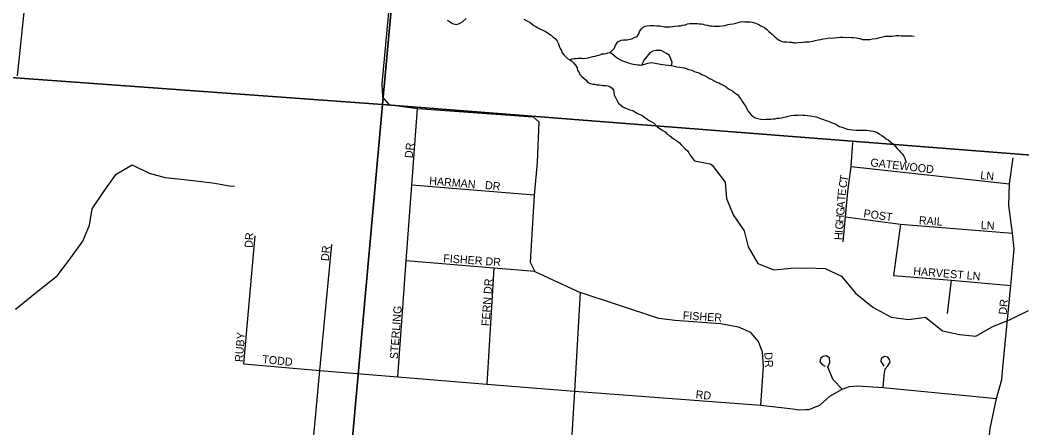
# Model space of a CAD drawing. Extents: x 1310247 to 1664935, y 284496 to 704931.
# Drawn here: x 1459119 to 1465376, y 549697 to 552242 of the extents above; entities that cross this region are included whole.
import ezdxf

# ---------------------------------------------------------------- set-up
doc = ezdxf.new("R2010")
doc.units = 0
for name, color, linetype in [('GM_P_State_Location', 7, 'Continuous'), ('GM_X_County', 7, 'Continuous'), ('GM_X_County_Road_Text', 7, 'Continuous'), ('GM_X_Major_Lake_Text', 7, 'Continuous'), ('GM_X_Minor_River_Text', 7, 'Continuous'), ('GM_X_State_Location', 7, 'Continuous')]:
    doc.layers.add(name, color=color, linetype=linetype)

msp = doc.modelspace()

# ---------------------------------------------------------------- linework, layer by layer
at = {"layer": 'GM_X_County'}
for points in [[(1456353.2, 557504), (1461881.3, 557141.1), (1461382.4, 551715.7), (1455909.1, 552113.5)], [(1461881.3, 557141.1), (1467425.8, 556605.9), (1467215, 553974.4), (1466929.1, 551282.5), (1461382.4, 551715.7)], [(1455909.1, 552113.5), (1461382.4, 551715.7), (1460895.5, 546311.1), (1455428.9, 546751.1)], [(1466929.1, 551282.5), (1466381.8, 545866.6), (1460895.5, 546311.1), (1461382.4, 551715.7)]]:
    msp.add_lwpolyline(points, close=True, dxfattribs=at)
at = {"layer": 'GM_X_County_Road_Text'}
msp.add_lwpolyline([(1461858.8, 557003.3), (1461378.4, 551845.3), (1461382.3, 551761.3), (1461421.7, 551715.4), (1461601.4, 551690.5), (1462324.3, 551638), (1462359.7, 551607.8), (1462347.9, 551353.3), (1462330.9, 551148.6), (1462305.9, 550731.4), (1462333.5, 550673.7), (1462418.8, 550633), (1462616.3, 550542), (1462581.3, 549926.3), (1462551.3, 549416.9), (1462524.7, 548887.2)], dxfattribs=at)
at = {"layer": 'GM_X_Major_Lake_Text'}
msp.add_lwpolyline([(1456669, 554814.3), (1459378.2, 554529.5), (1459101, 551894.5)], dxfattribs=at)
at = {"layer": 'GM_X_Minor_River_Text'}
for points in [[(1461786.8, 552242.4), (1461804.6, 552232), (1461820.4, 552221.6), (1461834.4, 552217.3), (1461846.3, 552215), (1461858.4, 552218.8), (1461870.6, 552224.5), (1461884.8, 552234.2), (1461905.2, 552251.9)], [(1462265.6, 552248), (1462283.4, 552237.6), (1462303.2, 552229.2), (1462315, 552218.9), (1462328.8, 552208.6), (1462340.7, 552202.3), (1462352.5, 552194), (1462370.4, 552185.6), (1462388.2, 552177.2)], [(1462388.2, 552177.2), (1462404.1, 552168.8), (1462419.8, 552158.4), (1462435.6, 552148.1), (1462449.4, 552135.7), (1462461.2, 552127.4), (1462472.9, 552111.1), (1462482.6, 552094.9), (1462486.2, 552078.8), (1462491.9, 552064.6), (1462499.7, 552052.4), (1462505.4, 552038.2), (1462515.1, 552026), (1462526.8, 552013.7), (1462538.6, 552003.4), (1462552.4, 551993.1), (1462564.3, 551984.8), (1462576.1, 551974.5), (1462587.8, 551960.2), (1462597.4, 551944), (1462601.1, 551927.8), (1462610.8, 551915.6), (1462614.6, 551903.5), (1462628.3, 551891.1), (1462640.1, 551878.8), (1462653.8, 551866.5), (1462665.5, 551852.2), (1462681.4, 551845.8), (1462695.3, 551841.5), (1462707.3, 551841.3), (1462721.3, 551839), (1462735.3, 551838.7), (1462747.3, 551836.4), (1462759.2, 551834.1), (1462775.3, 551833.8), (1462789.2, 551831.5), (1462803.2, 551827.2), (1462816.9, 551816.8), (1462824.7, 551804.6), (1462826.4, 551792.6), (1462830.1, 551776.4), (1462835.8, 551762.3), (1462841.5, 551750.1), (1462847.3, 551737.9), (1462857, 551723.7), (1462870.7, 551711.4), (1462884.5, 551701), (1462900.4, 551692.7), (1462916.2, 551686.3), (1462928.2, 551682), (1462946.1, 551677.6), (1462957.9, 551669.3), (1462969.8, 551663.1), (1462983.6, 551654.8), (1462995.6, 551650.5), (1463009.4, 551644.2), (1463021.2, 551633.9), (1463033.1, 551625.6), (1463044.9, 551617.3), (1463060.7, 551608.9), (1463074.6, 551600.6), (1463086.4, 551590.3), (1463098.1, 551578), (1463109.9, 551567.8), (1463121.8, 551561.5), (1463133.6, 551553.2), (1463147.5, 551544.9), (1463161.2, 551530.5), (1463175, 551522.2), (1463186.8, 551511.9), (1463200.6, 551501.6), (1463214.4, 551493.3), (1463226.3, 551485), (1463238.1, 551476.7), (1463247.8, 551464.5), (1463259.5, 551450.2), (1463273.3, 551437.8), (1463287.1, 551425.5), (1463296.8, 551413.3), (1463302.5, 551401.1), (1463312.3, 551388.9), (1463320, 551376.7), (1463331.8, 551364.4), (1463430, 551344.1), (1463440.5, 551336.3)], [(1462803.8, 552039.8), (1462832.4, 552067.2), (1462836.7, 552081.2), (1462845, 552095), (1462853.3, 552106.9), (1462873.5, 552116.5), (1462887.6, 552118.2), (1462899.6, 552117.9), (1462911.7, 552119.7), (1462927.8, 552123.3), (1462939.8, 552125.1), (1462954, 552132.8), (1462972.2, 552140.4), (1462982.6, 552156.2), (1462986.9, 552170.2), (1462997.2, 552186), (1463011.5, 552197.7), (1463023.6, 552203.5), (1463035.7, 552207.2), (1463051.8, 552208.9), (1463065.8, 552208.6), (1463077.8, 552208.3), (1463095.8, 552205.9), (1463113.8, 552205.5), (1463125.8, 552203.3), (1463143.7, 552200.9), (1463161.7, 552200.5), (1463179.8, 552200.1), (1463195.8, 552201.8), (1463207.9, 552203.5), (1463230, 552207), (1463244, 552206.7), (1463256.1, 552210.5), (1463272.2, 552212.1), (1463288.3, 552217.8), (1463302.4, 552221.5), (1463316.4, 552221.2), (1463328.4, 552220.9), (1463348.4, 552220.5), (1463360.4, 552218.2), (1463372.4, 552218), (1463384.4, 552215.7), (1463396.3, 552213.5), (1463412.3, 552211.1), (1463424.2, 552206.8), (1463438.2, 552206.5), (1463452.2, 552204.2), (1463472.2, 552203.8), (1463488.2, 552203.4), (1463504.3, 552207.1), (1463520.4, 552208.8), (1463540.6, 552214.3), (1463554.6, 552216), (1463572.7, 552219.7), (1463588.8, 552223.3), (1463602.9, 552227), (1463619, 552230.7), (1463633.1, 552232.4), (1463645.1, 552232.1), (1463657.1, 552231.9), (1463679.1, 552231.4), (1463691.1, 552229.1), (1463713, 552222.6), (1463732.8, 552214.2), (1463744.6, 552205.9), (1463768.4, 552195.3), (1463780.2, 552185.1), (1463795.9, 552170.7), (1463815.6, 552154.2), (1463831.3, 552139.8), (1463845.1, 552127.5), (1463858.9, 552117.2), (1463872.7, 552110.8), (1463888.7, 552106.5), (1463908.7, 552106.1), (1463924.7, 552103.7), (1463938.7, 552103.4), (1463950.6, 552101.1), (1463964.6, 552100.8), (1463978.7, 552102.5), (1464008.8, 552103.9), (1464020.8, 552105.6), (1464034.9, 552107.3), (1464046.9, 552107.1), (1464071, 552110.5), (1464085.1, 552114.2), (1464103.2, 552117.9), (1464119.3, 552121.5), (1464135.4, 552125.2), (1464153.5, 552126.8), (1464171.6, 552130.4), (1464189.6, 552130), (1464205.6, 552131.7), (1464223.7, 552133.3), (1464239.8, 552135), (1464257.8, 552134.6), (1464275.8, 552134.2), (1464293.8, 552135.8), (1464311.8, 552133.4), (1464323.8, 552133.2), (1464341.8, 552130.8)], [(1464341.8, 552130.8), (1464363.7, 552126.3), (1464379.7, 552121.9), (1464391.7, 552121.6), (1464409.7, 552121.2), (1464425.7, 552120.9), (1464443.8, 552124.5), (1464467.9, 552128), (1464488, 552133.6), (1464506.2, 552137.2), (1464522.3, 552140.9), (1464536.3, 552142.6), (1464548.3, 552142.3), (1464564.3, 552142), (1464578.4, 552143.7), (1464590.4, 552145.4), (1464606.5, 552145.1), (1464620.5, 552144.8), (1464634.5, 552144.4), (1464648.5, 552144.2), (1464662.5, 552143.8), (1464676.5, 552143.5), (1464688.5, 552143.3), (1464702.5, 552141)], [(1463152.1, 552036.2), (1463122.6, 552053.2), (1463090.5, 552052.2), (1463070.3, 552048.9), (1463051.9, 552037.4), (1463035.2, 552017.9), (1463016.4, 551994.5), (1462999.4, 551961.5)], [(1462552.4, 551993.1), (1462566.6, 552000.8), (1462578.7, 552002.5), (1462592.7, 552002.2), (1462604.7, 552004), (1462616.7, 552003.7), (1462628.8, 552003.5), (1462640.8, 552003.2), (1462654.8, 552004.9), (1462666.9, 552006.6), (1462681, 552010.3), (1462697.1, 552014), (1462711.2, 552017.7), (1462723.3, 552021.5), (1462739.4, 552025.1), (1462755.5, 552030.8), (1462767.6, 552032.5), (1462779.6, 552034.3), (1462791.7, 552038), (1462803.8, 552039.8), (1462815.7, 552033.5), (1462827.5, 552023.2), (1462839.2, 552012.9), (1462851.1, 552004.7), (1462864.9, 551996.3), (1462880.8, 551988), (1462900.6, 551981.5), (1462918.5, 551975.1), (1462930.4, 551970.8), (1462950.4, 551966.4), (1462964.3, 551964.1), (1462976.4, 551963.8), (1462988.4, 551963.5), (1462999.4, 551961.5)], [(1462999.4, 551961.5), (1463039.3, 551974.2), (1463062.6, 551976.5), (1463085.9, 551974.2), (1463119.7, 551967), (1463147.6, 551962.1), (1463167.6, 551961.5), (1463183.5, 551959), (1463187.5, 551958.8), (1463192.1, 551976.7), (1463182.9, 552001.1), (1463173.7, 552023.5), (1463152.1, 552036.2)], [(1463187.5, 551958.8), (1463220.4, 551950.5), (1463240.4, 551948), (1463252.3, 551945.8), (1463266.3, 551943.5), (1463278.2, 551939.2), (1463296.2, 551934.8), (1463314.1, 551930.4), (1463329.9, 551922), (1463343.8, 551917.7), (1463363.7, 551911.3), (1463375.6, 551903), (1463393.4, 551896.6), (1463413.2, 551886.1), (1463425.1, 551877.8), (1463439, 551871.5), (1463454.8, 551863.2), (1463468.6, 551854.8), (1463482.6, 551850.5), (1463494.4, 551844.2), (1463510.3, 551835.9), (1463528.1, 551825.5), (1463543.8, 551813.1), (1463555.7, 551806.8), (1463571.5, 551798.4), (1463585.3, 551786.1), (1463601.1, 551775.7), (1463612.8, 551759.4), (1463622.5, 551747.2), (1463630.2, 551733), (1463639.9, 551718.7), (1463651.6, 551702.4), (1463657.3, 551688.3), (1463665, 551676.1), (1463674.8, 551663.8), (1463684.5, 551651.6), (1463698.3, 551641.2), (1463710.1, 551633), (1463726.1, 551628.6), (1463746, 551624.2), (1463762, 551621.8), (1463778, 551623.5), (1463792, 551623.2), (1463808.1, 551624.8), (1463820.1, 551626.6), (1463834.1, 551626.3), (1463848.2, 551630), (1463860.3, 551629.7), (1463874.3, 551631.4), (1463890.5, 551637.1), (1463904.5, 551638.8), (1463916.6, 551642.5), (1463934.7, 551646.1), (1463948.8, 551649.8), (1463960.8, 551649.6)], [(1463960.8, 551649.6), (1463978.8, 551649.2), (1463992.9, 551650.9), (1464006.9, 551648.6), (1464020.9, 551648.3), (1464036.8, 551645.9), (1464054.9, 551645.5), (1464066.8, 551643.3), (1464078.8, 551641), (1464092.8, 551638.7), (1464116.6, 551628.1), (1464130.5, 551623.8), (1464154.3, 551615.3), (1464166.3, 551611), (1464186.1, 551602.6), (1464202, 551596.2), (1464213.9, 551591.9), (1464225.7, 551583.7), (1464237.6, 551577.4), (1464251.5, 551573.1), (1464269.4, 551566.7), (1464285.3, 551562.3), (1464303.3, 551559.9), (1464317.3, 551557.6), (1464341.3, 551555.1), (1464355.3, 551554.8), (1464369.3, 551554.5), (1464381.3, 551556.2), (1464393.4, 551555.9), (1464405.4, 551555.7), (1464421.3, 551553.3), (1464433.3, 551551.1), (1464447.3, 551548.8), (1464461.2, 551544.4), (1464473.1, 551540.2), (1464486.9, 551529.8), (1464500.7, 551521.5), (1464516.5, 551511.1), (1464528.3, 551500.9), (1464542.2, 551492.5), (1464556, 551482.2), (1464569.7, 551469.9), (1464583.4, 551455.5), (1464597.1, 551441.2), (1464608.9, 551428.9), (1464620.6, 551416.6), (1464630.4, 551404.4), (1464638.1, 551392.2), (1464643.9, 551380), (1464649.6, 551365.8), (1464653.3, 551353.7)], [(1459090.5, 550439), (1459232.7, 550553.4), (1459350.8, 550645.7), (1459436.9, 550758.1), (1459511, 550862.5), (1459553.1, 550962.8), (1459569.1, 551065.2), (1459643.2, 551171.9), (1459719.3, 551280.5), (1459819.4, 551338.9), (1459925.6, 551286.7), (1460025.7, 551259.6), (1460125.8, 551249.1), (1460233.9, 551236.6), (1460336, 551224.1), (1460438.2, 551205.3), (1460458.2, 551207.4)], [(1463440.5, 551336.3), (1463521.9, 551230.3), (1463531.9, 551128), (1463571.9, 551026.9), (1463642, 550926.6), (1463666, 550826.2), (1463726.1, 550723.9), (1463826.2, 550683.7), (1463934.3, 550693.8), (1464036.4, 550695.8), (1464146.6, 550691.8), (1464248.7, 550643.6), (1464336.8, 550537.2), (1464444.9, 550450.9), (1464559.1, 550388.7), (1464669.2, 550372.6), (1464773.3, 550388.7), (1464879.4, 550302.4), (1464985.5, 550280.3), (1465087.7, 550270.2), (1465193.8, 550330.5), (1465301.9, 550374.6), (1465416.1, 550428.8)]]:
    msp.add_lwpolyline(points, dxfattribs=at)
at = {"layer": 'GM_X_State_Location'}
for points in [[(1461479.4, 550016.4), (1461530.6, 550739.3), (1461566, 551212.9), (1461601.4, 551690.5)], [(1464294.4, 551220.8), (1464309.1, 551329.2), (1464319.7, 551478.9)], [(1465256.7, 550074.5), (1465306, 550586.7), (1465326.8, 550814.9), (1465317.1, 550911.7), (1465294.9, 551086), (1465297.7, 551220.2), (1465321.2, 551383.4)], [(1464309.1, 551329.2), (1465297.7, 551220.2)], [(1462330.9, 551148.6), (1461566, 551212.9)], [(1464260.3, 550859.2), (1464274.1, 551014.1), (1464287.9, 551173.1), (1464294.4, 551220.8)], [(1464274.1, 551014.1), (1464617.1, 550968.4), (1465317.1, 550911.7)], [(1464617.1, 550968.4), (1464574.3, 550648.9), (1464936.7, 550619.8), (1465306, 550586.7)], [(1460516.4, 550097.8), (1460587.4, 550896.3)], [(1460894.2, 549017.2), (1460944.4, 549537.7), (1460990.7, 550055), (1461065.4, 550841.5)], [(1462333.5, 550673.7), (1462079, 550694.7), (1461530.6, 550739.3)], [(1462079, 550694.7), (1462034.3, 549970.5)], [(1464911.8, 550411), (1464936.7, 550619.8)], [(1463746.3, 549838.2), (1463762.3, 550083.1), (1463756.8, 550168.9), (1463731.8, 550236.7), (1463683.4, 550292), (1463606, 550325.2), (1463493.9, 550345.9), (1463207.6, 550366.7), (1463109.4, 550380.5), (1462616.3, 550542)], [(1464254.3, 549938.9), (1464196.9, 549996.2), (1464163.8, 550075.6), (1464176.6, 550105.3), (1464175.2, 550135), (1464153, 550146.1), (1464132.3, 550142.6), (1464117.8, 550130.9), (1464114.3, 550108.7), (1464127.5, 550092.8), (1464146.8, 550083.1)], [(1464508.6, 549948.3), (1464516.2, 550027.1), (1464522.4, 550065.1), (1464538.7, 550084.8), (1464553.5, 550106.6), (1464548.7, 550124.6), (1464537.6, 550139.2), (1464516.9, 550142.6), (1464496.8, 550130.9), (1464495.4, 550110.8), (1464503.7, 550098.3), (1464513.4, 550083.1)], [(1460516.4, 550097.8), (1460990.7, 550055), (1461479.4, 550016.4), (1462034.3, 549970.5), (1462581.3, 549926.3), (1463746.3, 549838.2), (1463945.4, 549815.4), (1463982.9, 549809.2), (1464026.5, 549811.2)], [(1465073.1, 548663.1), (1465177.1, 549692.4), (1465216.9, 549880.8), (1465249.5, 549999.1), (1465256.7, 550074.5)], [(1464026.5, 549811.2), (1464044.4, 549812), (1464114.7, 549838.2), (1464176.5, 549895.5), (1464254.3, 549938.9), (1464299.7, 549955.2), (1464348.1, 549960), (1464508.6, 549948.3), (1465216.9, 549880.8)]]:
    msp.add_lwpolyline(points, dxfattribs=at)

# ---------------------------------------------------------------- texts
at = {"layer": 'GM_P_State_Location'}
for s, rotation, p in [('DR', 83.99458, (1461570.5, 551378.6)), ('GATEWOOD', 353.50135, (1464427.7, 551329.8)), ('LN', 353.99459, (1465114, 551250.6)), ('HARMAN', 355.38839, (1461673, 551215.3)), ('DR', 353.99459, (1462020.8, 551188.8)), ('C', 80.4099, (1464279.3, 551191.3)), ('T', 80.14238, (1464285.9, 551230.3)), ('E', 84.61017, (1464274.3, 551144.2)), ('A', 85.8879, (1464268.7, 551065.4)), ('T', 85.9118, (1464271.8, 551109.4)), ('G', 85.8879, (1464265.5, 551021.5)), ('POST', 351.63245, (1464384, 551013)), ('H', 85.8879, (1464262.4, 550977.7)), ('RAIL', 355.91143, (1464730.9, 550969.1)), ('LN', 356.97695, (1465118, 550938.2)), ('I', 85.88634, (1464257.6, 550911.8)), ('G', 85.8879, (1464259.2, 550933.8)), ('DR', 86.82218, (1460571.7, 550819.4)), ('H', 85.8879, (1464254.5, 550867.9)), ('DR', 83.99458, (1461046.9, 550736.2)), ('FISHER DR', 355.97083, (1461760.9, 550731.5)), ('HARVEST LN', 355.34444, (1464696, 550652.2)), ('FERN DR', 86.05312, (1462050.3, 550331.1)), ('DR', 83.99458, (1465279.7, 550401.8)), ('STERLING', 85.73452, (1461478.1, 550124.4)), ('FISHER', 356.42565, (1463256.8, 550375)), ('RUBY', 85.60343, (1460510.1, 550106.8)), ('TODD', 354.14683, (1460630.4, 550102.2)), ('DR', 273.01099, (1463767.2, 550168.2)), ('RD', 353.99459, (1463336.4, 549882.2))]:
    msp.add_text(s, height=50, rotation=rotation, dxfattribs=at).set_placement(p)

doc.saveas('drawing.dxf')
